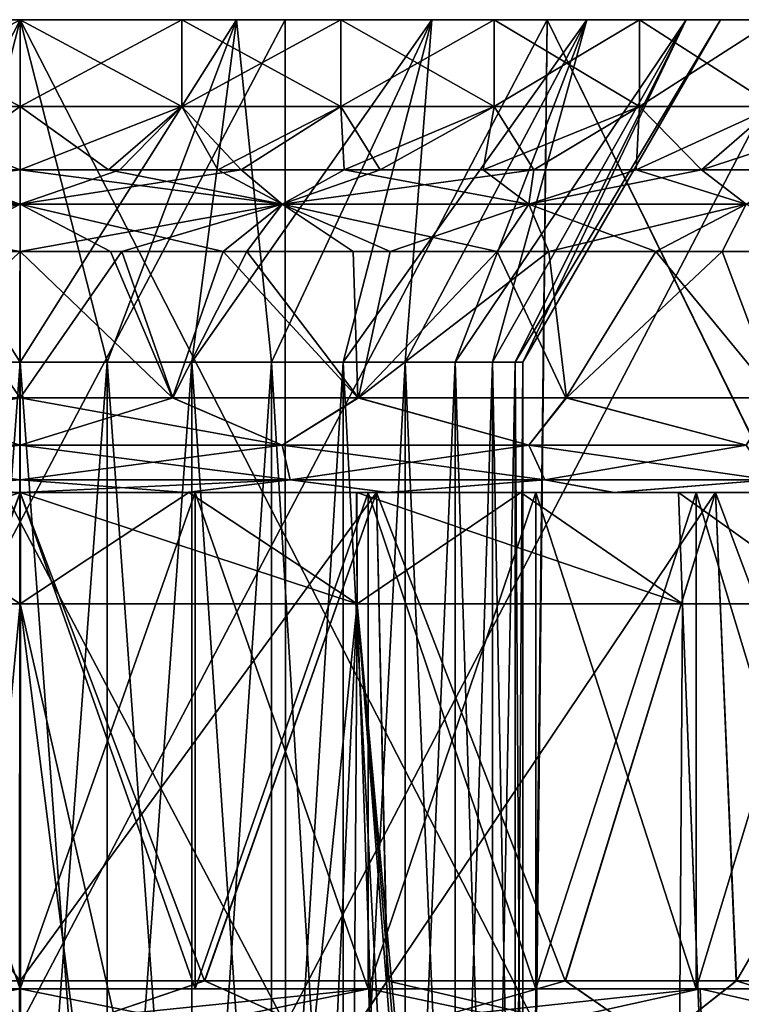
# Model space of a CAD drawing. Header units: metres. Extents: x -90 to 90, y -173 to 74.
# Tile 555 of 564: x 60 to 66.1, y 66.17 to 74.5. Entities that reach past the tile are written whole.
import ezdxf

# ---------------------------------------------------------------- set-up
doc = ezdxf.new("R2010")
doc.units = ezdxf.units.M
doc.layers.add('solid_509418_01', color=7, linetype='CONTINUOUS')

msp = doc.modelspace()

# ---------------------------------------------------------------- linework, layer by layer
at = {"layer": 'solid_509418_01'}
for points in [[(66.675484, 74.5, -29.24782), (53.324516, 74.5, -29.24782), (49.039921, 74.5, -27.92627)], [(60, 74.5, -28.499945), (66.675484, 74.5, -29.24782), (49.039921, 74.5, -27.92627)], [(55.541981, 74.5, -28.14916), (60, 74.5, -28.499945), (49.039921, 74.5, -27.92627)], [(53.324516, 74.5, 29.24782), (60, 74.5, 28.499945), (55.541981, 74.5, 28.14916)], [(53.324516, 74.5, 29.24782), (70.960083, 74.5, 27.92627), (60, 74.5, 28.499945)], [(62.242275, 74.5, -29.916067), (57.757725, 74.5, -29.916067), (53.324516, 74.5, -29.24782)], [(66.675484, 74.5, -29.24782), (62.242275, 74.5, -29.916067), (53.324516, 74.5, -29.24782)], [(53.324516, 74.5, 29.24782), (66.675484, 74.5, 29.24782), (70.960083, 74.5, 27.92627)], [(53.324516, 74.5, 29.24782), (57.757725, 74.5, 29.916067), (66.675484, 74.5, 29.24782)], [(55.541981, 74.5, 28.14916), (60, 74.5, 28.499945), (55.640667, 66, 28.164627)], [(59.995918, 66, -28.5), (60, 74.5, -28.499945), (55.541981, 74.5, -28.14916)], [(60, 74.5, 28.499945), (60.004082, 66, 28.5), (55.640667, 66, 28.164627)], [(57.753944, 66, 29.915802), (62.24514, 66, 29.915871), (57.757725, 74.5, 29.916067)], [(57.75486, 66, -29.915871), (57.757725, 74.5, -29.916067), (62.242275, 74.5, -29.916067)], [(62.246056, 66, -29.915802), (57.75486, 66, -29.915871), (62.242275, 74.5, -29.916067)], [(57.757725, 74.5, 29.916067), (62.242275, 74.5, 29.916067), (66.675484, 74.5, 29.24782)], [(62.24514, 66, 29.915871), (62.242275, 74.5, 29.916067), (57.757725, 74.5, 29.916067)], [(58.169338, 74.5, 5.632504), (60, 74.5, 5.92265), (59.261993, 71.602882, 4.185433)], [(58.169338, 74.5, -5.632504), (59.261993, 71.602882, -4.185433), (60, 71.602882, -4.25)], [(60, 74.5, -5.92265), (58.169338, 74.5, -5.632504), (60, 71.602882, -4.25)], [(60, 74.5, 10.4775), (60, 74.5, 5.92265), (58.169338, 74.5, 5.632504)], [(58.630859, 74.5, 10.387618), (60, 74.5, 10.4775), (58.169338, 74.5, 5.632504)], [(58.630859, 74.5, -10.387618), (58.169338, 74.5, -5.632504), (60, 74.5, -5.92265)], [(58.630859, 74.5, -10.387618), (60, 74.5, -5.92265), (60, 74.5, -10.4775)], [(58.630859, 74.5, -10.387618), (60, 74.5, -10.4775), (58.632412, 73.766434, -10.387863)], [(58.630859, 74.5, 10.387618), (58.632412, 73.766434, 10.387863), (60, 73.766434, 10.4775)], [(58.630859, 74.5, 10.387618), (60, 73.766434, 10.4775), (60, 74.5, 10.4775)], [(60, 74.5, -10.4775), (60, 73.766434, -10.4775), (58.632412, 73.766434, -10.387863)], [(60, 74.5, 5.92265), (60, 71.602882, 4.25), (59.261993, 71.602882, 4.185433)], [(59.995918, 66, -28.5), (64.359329, 66, -28.164627), (60, 74.5, -28.499945)], [(61.830662, 74.5, 5.632504), (60.738007, 71.602882, 4.185433), (60, 71.602882, 4.25)], [(61.830662, 74.5, 5.632504), (60, 71.602882, 4.25), (60, 74.5, 5.92265)], [(60, 74.5, -5.92265), (60, 71.602882, -4.25), (60.738007, 71.602882, -4.185433)], [(61.830662, 74.5, -5.632504), (60, 74.5, -5.92265), (60.738007, 71.602882, -4.185433)], [(61.369141, 74.5, 10.387618), (60, 74.5, 5.92265), (60, 74.5, 10.4775)], [(61.369141, 74.5, 10.387618), (61.830662, 74.5, 5.632504), (60, 74.5, 5.92265)], [(61.830662, 74.5, -5.632504), (60, 74.5, -10.4775), (60, 74.5, -5.92265)], [(61.369141, 74.5, -10.387618), (60, 73.766434, -10.4775), (60, 74.5, -10.4775)], [(61.369141, 74.5, -10.387618), (61.367588, 73.766434, -10.387863), (60, 73.766434, -10.4775)], [(61.367588, 73.766434, 10.387863), (60, 74.5, 10.4775), (60, 73.766434, 10.4775)], [(61.369141, 74.5, 10.387618), (60, 74.5, 10.4775), (61.367588, 73.766434, 10.387863)], [(61.369141, 74.5, -10.387618), (60, 74.5, -10.4775), (61.830662, 74.5, -5.632504)], [(60, 74.5, 28.499945), (64.458015, 74.5, 28.14916), (60.004082, 66, 28.5)], [(70.960083, 74.5, 27.92627), (64.458015, 74.5, 28.14916), (60, 74.5, 28.499945)], [(60, 74.5, -28.499945), (64.458015, 74.5, -28.14916), (66.675484, 74.5, -29.24782)], [(64.359329, 66, -28.164627), (64.458015, 74.5, -28.14916), (60, 74.5, -28.499945)], [(64.458015, 74.5, 28.14916), (64.367401, 66, 28.163378), (60.004082, 66, 28.5)], [(61.830662, 74.5, -5.632504), (60.738007, 71.602882, -4.185433), (61.453587, 71.602882, -3.993694)], [(61.830662, 74.5, 5.632504), (61.453587, 71.602882, 3.993694), (60.738007, 71.602882, 4.185433)], [(61.369141, 74.5, 10.387618), (61.367588, 73.766434, 10.387863), (62.711777, 73.766434, 10.120488)], [(62.71204, 74.5, -10.120237), (62.711777, 73.766434, -10.120488), (61.367588, 73.766434, -10.387863)], [(61.369141, 74.5, -10.387618), (62.71204, 74.5, -10.120237), (61.367588, 73.766434, -10.387863)], [(61.369141, 74.5, -10.387618), (61.830662, 74.5, -5.632504), (62.71204, 74.5, -10.120237)], [(62.71204, 74.5, 10.120237), (61.830662, 74.5, 5.632504), (61.369141, 74.5, 10.387618)], [(62.71204, 74.5, 10.120237), (61.369141, 74.5, 10.387618), (62.711777, 73.766434, 10.120488)], [(61.830662, 74.5, -5.632504), (61.453587, 71.602882, -3.993694), (62.125, 71.602882, -3.680608)], [(63.480915, 74.5, 4.79158), (62.125, 71.602882, 3.680608), (61.453587, 71.602882, 3.993694)], [(61.830662, 74.5, 5.632504), (63.480915, 74.5, 4.79158), (61.453587, 71.602882, 3.993694)], [(63.480915, 74.5, -4.79158), (61.830662, 74.5, -5.632504), (62.125, 71.602882, -3.680608)], [(62.71204, 74.5, -10.120237), (61.830662, 74.5, -5.632504), (63.480915, 74.5, -4.79158)], [(62.71204, 74.5, 10.120237), (63.480915, 74.5, 4.79158), (61.830662, 74.5, 5.632504)], [(63.480915, 74.5, -4.79158), (62.125, 71.602882, -3.680608), (62.731846, 71.602882, -3.255689)], [(63.480915, 74.5, 4.79158), (62.731846, 71.602882, 3.255689), (62.125, 71.602882, 3.680608)], [(62.246056, 66, -29.915802), (62.242275, 74.5, -29.916067), (66.675484, 74.5, -29.24782)], [(62.24514, 66, 29.915871), (66.675484, 74.5, 29.24782), (62.242275, 74.5, 29.916067)], [(62.24514, 66, 29.915871), (66.685867, 66, 29.245499), (66.675484, 74.5, 29.24782)], [(66.68676, 66, -29.245295), (62.246056, 66, -29.915802), (66.675484, 74.5, -29.24782)], [(62.71204, 74.5, 10.120237), (62.711777, 73.766434, 10.120488), (64.009567, 73.766434, 9.679948)], [(64.009079, 74.5, -9.679976), (64.009567, 73.766434, -9.679948), (62.711777, 73.766434, -10.120488)], [(62.71204, 74.5, -10.120237), (64.009079, 74.5, -9.679976), (62.711777, 73.766434, -10.120488)], [(62.71204, 74.5, -10.120237), (63.480915, 74.5, -4.79158), (64.009079, 74.5, -9.679976)], [(64.009079, 74.5, 9.679976), (63.480915, 74.5, 4.79158), (62.71204, 74.5, 10.120237)], [(64.009079, 74.5, 9.679976), (62.71204, 74.5, 10.120237), (64.009567, 73.766434, 9.679948)], [(63.480915, 74.5, -4.79158), (62.731846, 71.602882, -3.255689), (63.255688, 71.602882, -2.731847)], [(64.791245, 74.5, 3.481597), (63.255688, 71.602882, 2.731847), (62.731846, 71.602882, 3.255689)], [(63.480915, 74.5, 4.79158), (64.791245, 74.5, 3.481597), (62.731846, 71.602882, 3.255689)], [(64.791245, 74.5, -3.481597), (63.255688, 71.602882, -2.731847), (63.680607, 71.602882, -2.125)], [(64.791245, 74.5, -3.481597), (63.480915, 74.5, -4.79158), (63.255688, 71.602882, -2.731847)], [(64.791245, 74.5, 3.481597), (63.680607, 71.602882, 2.125), (63.255688, 71.602882, 2.731847)], [(64.009079, 74.5, -9.679976), (63.480915, 74.5, -4.79158), (64.791245, 74.5, -3.481597)], [(64.009079, 74.5, 9.679976), (64.791245, 74.5, 3.481597), (63.480915, 74.5, 4.79158)], [(64.791245, 74.5, -3.481597), (63.680607, 71.602882, -2.125), (63.993694, 71.602882, -1.453586)], [(65.632896, 74.5, 1.829609), (63.993694, 71.602882, 1.453586), (63.680607, 71.602882, 2.125)], [(64.791245, 74.5, 3.481597), (65.632896, 74.5, 1.829609), (63.680607, 71.602882, 2.125)], [(65.632896, 74.5, -1.829609), (63.993694, 71.602882, -1.453586), (64.185432, 71.602882, -0.738005)], [(65.632896, 74.5, -1.829609), (64.791245, 74.5, -3.481597), (63.993694, 71.602882, -1.453586)], [(65.632896, 74.5, 1.829609), (64.185432, 71.602882, 0.738005), (63.993694, 71.602882, 1.453586)], [(64.009079, 74.5, -9.679976), (64.791245, 74.5, -3.481597), (65.238091, 74.5, -9.074098)], [(65.238091, 74.5, 9.074098), (64.791245, 74.5, 3.481597), (64.009079, 74.5, 9.679976)], [(64.009079, 74.5, 9.679976), (64.009567, 73.766434, 9.679948), (65.238747, 73.766434, 9.073781)], [(65.238091, 74.5, 9.074098), (64.009079, 74.5, 9.679976), (65.238747, 73.766434, 9.073781)], [(64.009079, 74.5, -9.679976), (65.238091, 74.5, -9.074098), (64.009567, 73.766434, -9.679948)], [(65.238091, 74.5, -9.074098), (65.238747, 73.766434, -9.073781), (64.009567, 73.766434, -9.679948)], [(65.632896, 74.5, -1.829609), (64.185432, 71.602882, -0.738005), (64.25, 71.602882)], [(65.922485, 74.5), (64.25, 71.602882), (64.185432, 71.602882, 0.738005)], [(65.632896, 74.5, 1.829609), (65.922485, 74.5), (64.185432, 71.602882, 0.738005)], [(65.922485, 74.5), (65.632896, 74.5, -1.829609), (64.25, 71.602882)], [(64.359329, 66, -28.164627), (68.621056, 66, -27.164818), (64.458015, 74.5, -28.14916)], [(64.458015, 74.5, 28.14916), (68.628838, 66, 27.16235), (64.367401, 66, 28.163378)], [(64.458015, 74.5, 28.14916), (68.80735, 74.5, 27.104967), (68.628838, 66, 27.16235)], [(70.960083, 74.5, 27.92627), (68.80735, 74.5, 27.104967), (64.458015, 74.5, 28.14916)], [(64.458015, 74.5, -28.14916), (70.960083, 74.5, -27.92627), (66.675484, 74.5, -29.24782)], [(64.458015, 74.5, -28.14916), (68.80735, 74.5, -27.104967), (70.960083, 74.5, -27.92627)], [(68.621056, 66, -27.164818), (68.80735, 74.5, -27.104967), (64.458015, 74.5, -28.14916)], [(65.238091, 74.5, -9.074098), (64.791245, 74.5, -3.481597), (65.632896, 74.5, -1.829609)], [(65.238091, 74.5, 9.074098), (65.632896, 74.5, 1.829609), (64.791245, 74.5, 3.481597)], [(65.238091, 74.5, -9.074098), (65.632896, 74.5, -1.829609), (65.922485, 74.5)], [(65.238091, 74.5, -9.074098), (65.922485, 74.5), (66.378525, 74.5, -8.312181)], [(66.378525, 74.5, 8.312181), (65.632896, 74.5, 1.829609), (65.238091, 74.5, 9.074098)], [(65.238091, 74.5, 9.074098), (65.238747, 73.766434, 9.073781), (66.378296, 73.766434, 8.31236)], [(66.378525, 74.5, 8.312181), (65.238091, 74.5, 9.074098), (66.378296, 73.766434, 8.31236)], [(65.238091, 74.5, -9.074098), (66.378525, 74.5, -8.312181), (65.238747, 73.766434, -9.073781)], [(66.378525, 74.5, -8.312181), (66.378296, 73.766434, -8.31236), (65.238747, 73.766434, -9.073781)], [(66.378525, 74.5, 8.312181), (65.922485, 74.5), (65.632896, 74.5, 1.829609)], [(66.378525, 74.5, -8.312181), (65.922485, 74.5), (66.378525, 74.5, 8.312181)], [(58.632412, 73.766434, 10.387863), (59.156483, 73.230942, 9.512674), (60, 73.230942, 9.55)], [(60, 73.766434, 10.4775), (58.632412, 73.766434, 10.387863), (60, 73.230942, 9.55)], [(58.632412, 73.766434, -10.387863), (60, 73.766434, -10.4775), (59.251808, 73.230942, -9.520646)], [(60, 73.766434, -10.4775), (60, 73.230942, -9.55), (59.251808, 73.230942, -9.520646)], [(60.748192, 73.230942, 9.520646), (60, 73.766434, 10.4775), (60, 73.230942, 9.55)], [(61.367588, 73.766434, -10.387863), (60, 73.230942, -9.55), (60, 73.766434, -10.4775)], [(61.367588, 73.766434, -10.387863), (60.843517, 73.230942, -9.512674), (60, 73.230942, -9.55)], [(61.367588, 73.766434, 10.387863), (60, 73.766434, 10.4775), (60.748192, 73.230942, 9.520646)], [(61.367588, 73.766434, 10.387863), (60.748192, 73.230942, 9.520646), (61.672771, 73.230942, 9.402358)], [(61.367588, 73.766434, -10.387863), (61.870056, 73.230942, -9.365115), (60.843517, 73.230942, -9.512674)], [(61.367588, 73.766434, -10.387863), (62.711777, 73.766434, -10.120488), (61.870056, 73.230942, -9.365115)], [(62.711777, 73.766434, 10.120488), (61.367588, 73.766434, 10.387863), (61.672771, 73.230942, 9.402358)], [(62.711777, 73.766434, 10.120488), (61.672771, 73.230942, 9.402358), (62.739758, 73.230942, 9.148564)], [(62.711777, 73.766434, -10.120488), (63.045925, 73.230942, -9.051233), (61.870056, 73.230942, -9.365115)], [(62.711777, 73.766434, -10.120488), (64.009567, 73.766434, -9.679948), (63.045925, 73.230942, -9.051233)], [(64.009567, 73.766434, 9.679948), (62.711777, 73.766434, 10.120488), (62.739758, 73.230942, 9.148564)], [(64.009567, 73.766434, 9.679948), (62.739758, 73.230942, 9.148564), (63.917171, 73.230942, 8.709664)], [(64.009567, 73.766434, -9.679948), (64.34343, 73.230942, -8.505124), (63.045925, 73.230942, -9.051233)], [(65.238747, 73.766434, 9.073781), (63.917171, 73.230942, 8.709664), (65.208305, 73.230942, 8.004751)], [(65.238747, 73.766434, 9.073781), (64.009567, 73.766434, 9.679948), (63.917171, 73.230942, 8.709664)], [(64.009567, 73.766434, -9.679948), (65.238747, 73.766434, -9.073781), (64.34343, 73.230942, -8.505124)], [(65.238747, 73.766434, -9.073781), (65.762253, 73.230942, -7.6157), (64.34343, 73.230942, -8.505124)], [(66.378296, 73.766434, 8.31236), (65.208305, 73.230942, 8.004751), (66.595123, 73.230942, 6.90701)], [(66.378296, 73.766434, 8.31236), (65.238747, 73.766434, 9.073781), (65.208305, 73.230942, 8.004751)], [(65.238747, 73.766434, -9.073781), (66.378296, 73.766434, -8.31236), (65.762253, 73.230942, -7.6157)], [(67.408714, 73.766434, -7.408711), (67.241638, 73.230942, -6.225844), (65.762253, 73.230942, -7.6157)], [(66.378296, 73.766434, -8.31236), (67.408714, 73.766434, -7.408711), (65.762253, 73.230942, -7.6157)], [(57.784611, 72.938118, 8.988183), (60, 72.938118, 9.257179), (58.129944, 73.230942, 9.365115)], [(57.784611, 72.938118, -8.988183), (59.251808, 73.230942, -9.520646), (60, 73.230942, -9.55)], [(60, 72.938118, -9.257179), (57.784611, 72.938118, -8.988183), (60, 73.230942, -9.55)], [(60, 72.938118, 9.257179), (59.156483, 73.230942, 9.512674), (58.129944, 73.230942, 9.365115)], [(60, 72.938118, 9.257179), (60, 73.230942, 9.55), (59.156483, 73.230942, 9.512674)], [(62.215389, 72.938118, 8.988183), (60.748192, 73.230942, 9.520646), (60, 73.230942, 9.55)], [(62.215389, 72.938118, 8.988183), (60, 73.230942, 9.55), (60, 72.938118, 9.257179)], [(60, 72.938118, -9.257179), (60, 73.230942, -9.55), (60.843517, 73.230942, -9.512674)], [(60, 72.938118, -9.257179), (60.843517, 73.230942, -9.512674), (61.870056, 73.230942, -9.365115)], [(62.215389, 72.938118, -8.988183), (60, 72.938118, -9.257179), (61.870056, 73.230942, -9.365115)], [(62.215389, 72.938118, 8.988183), (61.672771, 73.230942, 9.402358), (60.748192, 73.230942, 9.520646)], [(62.215389, 72.938118, 8.988183), (62.739758, 73.230942, 9.148564), (61.672771, 73.230942, 9.402358)], [(62.215389, 72.938118, -8.988183), (61.870056, 73.230942, -9.365115), (63.045925, 73.230942, -9.051233)], [(62.215389, 72.938118, -8.988183), (63.045925, 73.230942, -9.051233), (64.34343, 73.230942, -8.505124)], [(64.302025, 72.938118, -8.196826), (62.215389, 72.938118, -8.988183), (64.34343, 73.230942, -8.505124)], [(62.215389, 72.938118, 8.988183), (64.302025, 72.938118, 8.196826), (62.739758, 73.230942, 9.148564)], [(64.302025, 72.938118, 8.196826), (63.917171, 73.230942, 8.709664), (62.739758, 73.230942, 9.148564)], [(64.302025, 72.938118, 8.196826), (65.208305, 73.230942, 8.004751), (63.917171, 73.230942, 8.709664)], [(64.302025, 72.938118, -8.196826), (64.34343, 73.230942, -8.505124), (65.762253, 73.230942, -7.6157)], [(66.138649, 72.938118, -6.929099), (64.302025, 72.938118, -8.196826), (65.762253, 73.230942, -7.6157)], [(64.302025, 72.938118, 8.196826), (66.138649, 72.938118, 6.929099), (65.208305, 73.230942, 8.004751)], [(66.138649, 72.938118, 6.929099), (66.595123, 73.230942, 6.90701), (65.208305, 73.230942, 8.004751)], [(66.138649, 72.938118, -6.929099), (65.762253, 73.230942, -7.6157), (67.241638, 73.230942, -6.225844)], [(60, 72.938118, -9.257179), (58.283455, 72.538116, -8.987545), (57.784611, 72.938118, -8.988183)], [(57.784611, 72.938118, 8.988183), (59.138489, 72.538116, 9.109352), (60, 72.538116, 9.15)], [(57.784611, 72.938118, 8.988183), (60, 72.538116, 9.15), (60, 72.938118, 9.257179)], [(60, 72.938118, -9.257179), (59.235363, 72.538116, -9.117995), (58.283455, 72.538116, -8.987545)], [(60, 72.938118, -9.257179), (60, 72.538116, -9.15), (59.235363, 72.538116, -9.117995)], [(62.215389, 72.938118, -8.988183), (60.861511, 72.538116, -9.109352), (60, 72.538116, -9.15)], [(62.215389, 72.938118, -8.988183), (60, 72.538116, -9.15), (60, 72.938118, -9.257179)], [(60, 72.938118, 9.257179), (60, 72.538116, 9.15), (60.764637, 72.538116, 9.117995)], [(60, 72.938118, 9.257179), (60.764637, 72.538116, 9.117995), (61.716545, 72.538116, 8.987545)], [(62.215389, 72.938118, 8.988183), (60, 72.938118, 9.257179), (61.716545, 72.538116, 8.987545)], [(62.215389, 72.938118, -8.988183), (61.917511, 72.538116, -8.946824), (60.861511, 72.538116, -9.109352)], [(62.215389, 72.938118, 8.988183), (61.716545, 72.538116, 8.987545), (62.817101, 72.538116, 8.705542)], [(62.215389, 72.938118, -8.988183), (63.129761, 72.538116, -8.598087), (61.917511, 72.538116, -8.946824)], [(62.215389, 72.938118, 8.988183), (62.817101, 72.538116, 8.705542), (64.033119, 72.538116, 8.213186)], [(62.215389, 72.938118, 8.988183), (64.033119, 72.538116, 8.213186), (64.302025, 72.938118, 8.196826)], [(64.302025, 72.938118, -8.196826), (63.129761, 72.538116, -8.598087), (62.215389, 72.938118, -8.988183)], [(64.302025, 72.938118, -8.196826), (64.470818, 72.538116, -7.983377), (63.129761, 72.538116, -8.598087)], [(64.302025, 72.938118, 8.196826), (64.033119, 72.538116, 8.213186), (65.37542, 72.538116, 7.404552)], [(64.302025, 72.938118, 8.196826), (65.37542, 72.538116, 7.404552), (66.138649, 72.938118, 6.929099)], [(66.138649, 72.938118, -6.929099), (64.470818, 72.538116, -7.983377), (64.302025, 72.938118, -8.196826)], [(66.138649, 72.938118, -6.929099), (65.937691, 72.538116, -6.961778), (64.470818, 72.538116, -7.983377)], [(66.138649, 72.938118, 6.929099), (65.37542, 72.538116, 7.404552), (66.789932, 72.538116, 6.133461)], [(66.138649, 72.938118, -6.929099), (67.421021, 72.538116, -5.352654), (65.937691, 72.538116, -6.961778)], [(59.138489, 72.538116, 9.109352), (58.708851, 71.300003, 9.058445), (60, 71.300003, 9.15)], [(60, 72.538116, -9.15), (60, 71.300003, -9.15), (58.711388, 71.300003, -9.058806)], [(59.235363, 72.538116, -9.117995), (60, 72.538116, -9.15), (58.711388, 71.300003, -9.058806)], [(60, 72.538116, 9.15), (59.138489, 72.538116, 9.109352), (60, 71.300003, 9.15)], [(61.288612, 71.300003, 9.058806), (60, 72.538116, 9.15), (60, 71.300003, 9.15)], [(60.861511, 72.538116, -9.109352), (60, 71.300003, -9.15), (60, 72.538116, -9.15)], [(60.861511, 72.538116, -9.109352), (61.291149, 71.300003, -9.058445), (60, 71.300003, -9.15)], [(60.764637, 72.538116, 9.117995), (60, 72.538116, 9.15), (61.288612, 71.300003, 9.058806)], [(61.716545, 72.538116, 8.987545), (60.764637, 72.538116, 9.117995), (61.288612, 71.300003, 9.058806)], [(60.861511, 72.538116, -9.109352), (61.917511, 72.538116, -8.946824), (61.291149, 71.300003, -9.058445)], [(61.716545, 72.538116, 8.987545), (61.288612, 71.300003, 9.058806), (62.857697, 71.300003, 8.6923)], [(61.917511, 72.538116, -8.946824), (62.862553, 71.300003, -8.690701), (61.291149, 71.300003, -9.058445)], [(62.817101, 72.538116, 8.705542), (61.716545, 72.538116, 8.987545), (62.857697, 71.300003, 8.6923)], [(61.917511, 72.538116, -8.946824), (63.129761, 72.538116, -8.598087), (62.862553, 71.300003, -8.690701)], [(64.033119, 72.538116, 8.213186), (62.817101, 72.538116, 8.705542), (62.857697, 71.300003, 8.6923)], [(64.033119, 72.538116, 8.213186), (62.857697, 71.300003, 8.6923), (64.615021, 71.300003, 7.900891)], [(64.470818, 72.538116, -7.983377), (64.621605, 71.300003, -7.89704), (62.862553, 71.300003, -8.690701)], [(63.129761, 72.538116, -8.598087), (64.470818, 72.538116, -7.983377), (62.862553, 71.300003, -8.690701)], [(65.37542, 72.538116, 7.404552), (64.033119, 72.538116, 8.213186), (64.615021, 71.300003, 7.900891)], [(64.470818, 72.538116, -7.983377), (65.937691, 72.538116, -6.961778), (64.621605, 71.300003, -7.89704)], [(65.37542, 72.538116, 7.404552), (64.615021, 71.300003, 7.900891), (66.393547, 71.300003, 6.545612)], [(65.937691, 72.538116, -6.961778), (66.400612, 71.300003, -6.538702), (64.621605, 71.300003, -7.89704)], [(66.789932, 72.538116, 6.133461), (65.37542, 72.538116, 7.404552), (66.393547, 71.300003, 6.545612)], [(65.937691, 72.538116, -6.961778), (67.421021, 72.538116, -5.352654), (66.400612, 71.300003, -6.538702)], [(59.261993, 61.650002, 4.185433), (59.261993, 71.602882, 4.185433), (60, 71.602882, 4.25)], [(60, 61.650002, 4.25), (59.261993, 61.650002, 4.185433), (60, 71.602882, 4.25)], [(60, 61.650002, -4.25), (60, 71.602882, -4.25), (59.261993, 71.602882, -4.185433)], [(59.261993, 61.650002, -4.185433), (60, 61.650002, -4.25), (59.261993, 71.602882, -4.185433)], [(60.738007, 71.602882, 4.185433), (60, 61.650002, 4.25), (60, 71.602882, 4.25)], [(60.738007, 61.650002, -4.185433), (60, 71.602882, -4.25), (60, 61.650002, -4.25)], [(60.738007, 71.602882, -4.185433), (60, 71.602882, -4.25), (60.738007, 61.650002, -4.185433)], [(60.738007, 71.602882, 4.185433), (60.738007, 61.650002, 4.185433), (60, 61.650002, 4.25)], [(61.453587, 71.602882, 3.993694), (61.453587, 61.650002, 3.993694), (60.738007, 61.650002, 4.185433)], [(60.738007, 71.602882, 4.185433), (61.453587, 71.602882, 3.993694), (60.738007, 61.650002, 4.185433)], [(60.738007, 71.602882, -4.185433), (60.738007, 61.650002, -4.185433), (61.453587, 61.650002, -3.993694)], [(61.453587, 71.602882, -3.993694), (60.738007, 71.602882, -4.185433), (61.453587, 61.650002, -3.993694)], [(62.125, 71.602882, 3.680608), (62.125, 61.650002, 3.680608), (61.453587, 61.650002, 3.993694)], [(61.453587, 71.602882, 3.993694), (62.125, 71.602882, 3.680608), (61.453587, 61.650002, 3.993694)], [(61.453587, 71.602882, -3.993694), (61.453587, 61.650002, -3.993694), (62.125, 61.650002, -3.680608)], [(62.125, 71.602882, -3.680608), (61.453587, 71.602882, -3.993694), (62.125, 61.650002, -3.680608)], [(62.731846, 71.602882, 3.255689), (62.731846, 61.650002, 3.255689), (62.125, 61.650002, 3.680608)], [(62.125, 71.602882, 3.680608), (62.731846, 71.602882, 3.255689), (62.125, 61.650002, 3.680608)], [(62.125, 71.602882, -3.680608), (62.125, 61.650002, -3.680608), (62.731846, 61.650002, -3.255689)], [(62.731846, 71.602882, -3.255689), (62.125, 71.602882, -3.680608), (62.731846, 61.650002, -3.255689)], [(63.255688, 71.602882, 2.731847), (63.255688, 61.650002, 2.731847), (62.731846, 61.650002, 3.255689)], [(62.731846, 71.602882, 3.255689), (63.255688, 71.602882, 2.731847), (62.731846, 61.650002, 3.255689)], [(62.731846, 71.602882, -3.255689), (62.731846, 61.650002, -3.255689), (63.255688, 61.650002, -2.731847)], [(63.255688, 71.602882, -2.731847), (62.731846, 71.602882, -3.255689), (63.255688, 61.650002, -2.731847)], [(63.680607, 71.602882, 2.125), (63.680607, 61.650002, 2.125), (63.255688, 61.650002, 2.731847)], [(63.255688, 71.602882, 2.731847), (63.680607, 71.602882, 2.125), (63.255688, 61.650002, 2.731847)], [(63.255688, 71.602882, -2.731847), (63.255688, 61.650002, -2.731847), (63.680607, 61.650002, -2.125)], [(63.680607, 71.602882, -2.125), (63.255688, 71.602882, -2.731847), (63.680607, 61.650002, -2.125)], [(63.993694, 71.602882, 1.453586), (63.993694, 61.650002, 1.453586), (63.680607, 61.650002, 2.125)], [(63.680607, 71.602882, 2.125), (63.993694, 71.602882, 1.453586), (63.680607, 61.650002, 2.125)], [(63.680607, 71.602882, -2.125), (63.680607, 61.650002, -2.125), (63.993694, 61.650002, -1.453586)], [(63.993694, 71.602882, -1.453586), (63.680607, 71.602882, -2.125), (63.993694, 61.650002, -1.453586)], [(64.185432, 71.602882, 0.738005), (64.185432, 61.650002, 0.738005), (63.993694, 61.650002, 1.453586)], [(63.993694, 71.602882, 1.453586), (64.185432, 71.602882, 0.738005), (63.993694, 61.650002, 1.453586)], [(63.993694, 71.602882, -1.453586), (63.993694, 61.650002, -1.453586), (64.185432, 61.650002, -0.738005)], [(64.185432, 71.602882, -0.738005), (63.993694, 71.602882, -1.453586), (64.185432, 61.650002, -0.738005)], [(64.25, 71.602882), (64.25, 61.650002), (64.185432, 61.650002, 0.738005)], [(64.185432, 71.602882, 0.738005), (64.25, 71.602882), (64.185432, 61.650002, 0.738005)], [(64.185432, 71.602882, -0.738005), (64.185432, 61.650002, -0.738005), (64.25, 61.650002)], [(64.25, 71.602882), (64.185432, 71.602882, -0.738005), (64.25, 61.650002)], [(57.78466, 70.90036, 8.98798), (60, 70.90036, 9.25697), (58.708851, 71.300003, 9.058445)], [(57.78466, 70.90036, -8.98798), (58.711388, 71.300003, -9.058806), (60, 71.300003, -9.15)], [(60, 70.90036, -9.25697), (57.78466, 70.90036, -8.98798), (60, 71.300003, -9.15)], [(60, 70.90036, 9.25697), (60, 71.300003, 9.15), (58.708851, 71.300003, 9.058445)], [(62.21534, 70.90036, 8.98798), (61.288612, 71.300003, 9.058806), (60, 71.300003, 9.15)], [(62.21534, 70.90036, 8.98798), (60, 71.300003, 9.15), (60, 70.90036, 9.25697)], [(60, 70.90036, -9.25697), (60, 71.300003, -9.15), (61.291149, 71.300003, -9.058445)], [(62.21534, 70.90036, -8.98798), (60, 70.90036, -9.25697), (61.291149, 71.300003, -9.058445)], [(62.21534, 70.90036, 8.98798), (62.857697, 71.300003, 8.6923), (61.288612, 71.300003, 9.058806)], [(62.21534, 70.90036, -8.98798), (61.291149, 71.300003, -9.058445), (62.862553, 71.300003, -8.690701)], [(64.301926, 70.90036, -8.19664), (62.21534, 70.90036, -8.98798), (62.862553, 71.300003, -8.690701)], [(62.21534, 70.90036, 8.98798), (64.301926, 70.90036, 8.19664), (62.857697, 71.300003, 8.6923)], [(64.301926, 70.90036, 8.19664), (64.615021, 71.300003, 7.900891), (62.857697, 71.300003, 8.6923)], [(64.301926, 70.90036, -8.19664), (62.862553, 71.300003, -8.690701), (64.621605, 71.300003, -7.89704)], [(66.138504, 70.90036, -6.928942), (64.301926, 70.90036, -8.19664), (64.621605, 71.300003, -7.89704)], [(64.301926, 70.90036, 8.19664), (66.138504, 70.90036, 6.928942), (64.615021, 71.300003, 7.900891)], [(66.138504, 70.90036, 6.928942), (66.393547, 71.300003, 6.545612), (64.615021, 71.300003, 7.900891)], [(66.138504, 70.90036, -6.928942), (64.621605, 71.300003, -7.89704), (66.400612, 71.300003, -6.538702)], [(57.714535, 70.607178, 9.272494), (60, 70.607178, 9.55), (57.78466, 70.90036, 8.98798)], [(57.714535, 70.607178, -9.272494), (57.78466, 70.90036, -8.98798), (60, 70.90036, -9.25697)], [(60, 70.607178, -9.55), (57.714535, 70.607178, -9.272494), (60, 70.90036, -9.25697)], [(60, 70.607178, 9.55), (60, 70.90036, 9.25697), (57.78466, 70.90036, 8.98798)], [(62.285465, 70.607178, 9.272494), (60, 70.90036, 9.25697), (60, 70.607178, 9.55)], [(62.285465, 70.607178, 9.272494), (62.21534, 70.90036, 8.98798), (60, 70.90036, 9.25697)], [(62.21534, 70.90036, -8.98798), (60, 70.607178, -9.55), (60, 70.90036, -9.25697)], [(62.285465, 70.607178, -9.272494), (60, 70.607178, -9.55), (62.21534, 70.90036, -8.98798)], [(62.285465, 70.607178, -9.272494), (62.21534, 70.90036, -8.98798), (64.301926, 70.90036, -8.19664)], [(64.438103, 70.607178, 8.456105), (64.301926, 70.90036, 8.19664), (62.21534, 70.90036, 8.98798)], [(62.285465, 70.607178, 9.272494), (64.438103, 70.607178, 8.456105), (62.21534, 70.90036, 8.98798)], [(64.438103, 70.607178, -8.456105), (62.285465, 70.607178, -9.272494), (64.301926, 70.90036, -8.19664)], [(64.438103, 70.607178, -8.456105), (64.301926, 70.90036, -8.19664), (66.138504, 70.90036, -6.928942)], [(66.332825, 70.607178, 7.148278), (66.138504, 70.90036, 6.928942), (64.301926, 70.90036, 8.19664)], [(64.438103, 70.607178, 8.456105), (66.332825, 70.607178, 7.148278), (64.301926, 70.90036, 8.19664)], [(66.332825, 70.607178, -7.148278), (64.438103, 70.607178, -8.456105), (66.138504, 70.90036, -6.928942)], [(60, 70.607178, -9.55), (58.598511, 70.5, -9.851295), (57.714535, 70.607178, -9.272494)], [(57.714535, 70.607178, 9.272494), (58.595749, 70.5, 9.850903), (60, 70.5, 9.95)], [(57.714535, 70.607178, 9.272494), (60, 70.5, 9.95), (60, 70.607178, 9.55)], [(60, 70.607178, -9.55), (60, 70.5, -9.95), (58.598511, 70.5, -9.851295)], [(62.285465, 70.607178, -9.272494), (61.404251, 70.5, -9.850903), (60, 70.5, -9.95)], [(62.285465, 70.607178, -9.272494), (60, 70.5, -9.95), (60, 70.607178, -9.55)], [(60, 70.607178, 9.55), (60, 70.5, 9.95), (61.401489, 70.5, 9.851295)], [(62.285465, 70.607178, 9.272494), (60, 70.607178, 9.55), (61.401489, 70.5, 9.851295)], [(62.285465, 70.607178, 9.272494), (61.401489, 70.5, 9.851295), (63.107128, 70.5, 9.451761)], [(62.285465, 70.607178, -9.272494), (63.112396, 70.5, -9.450026), (61.404251, 70.5, -9.850903)], [(62.285465, 70.607178, 9.272494), (63.107128, 70.5, 9.451761), (64.438103, 70.607178, 8.456105)], [(64.438103, 70.607178, -8.456105), (63.112396, 70.5, -9.450026), (62.285465, 70.607178, -9.272494)], [(64.438103, 70.607178, 8.456105), (63.107128, 70.5, 9.451761), (65.018784, 70.5, 8.592094)], [(64.438103, 70.607178, -8.456105), (65.025932, 70.5, -8.587917), (63.112396, 70.5, -9.450026)], [(64.438103, 70.607178, 8.456105), (65.018784, 70.5, 8.592094), (66.332825, 70.607178, 7.148278)], [(66.332825, 70.607178, -7.148278), (65.025932, 70.5, -8.587917), (64.438103, 70.607178, -8.456105)], [(66.332825, 70.607178, 7.148278), (65.018784, 70.5, 8.592094), (66.952217, 70.5, 7.117301)], [(66.332825, 70.607178, -7.148278), (66.959862, 70.5, -7.109818), (65.025932, 70.5, -8.587917)], [(53.176567, 70.5, -9.942149), (58.598511, 70.5, -9.851295), (60, 70.5, -9.95)], [(54.431297, 70.5, -10.695601), (53.176567, 70.5, -9.942149), (60, 70.5, -9.95)], [(53.177364, 70.5, 9.942696), (60, 70.5, 9.95), (58.595749, 70.5, 9.850903)], [(53.177364, 70.5, 9.942696), (54.432144, 70.5, 10.696043), (60, 70.5, 9.95)], [(63.014664, 70.5, -13.21036), (56.985336, 70.5, -13.21036), (54.120399, 70.5, -12.207843)], [(60, 70.5, -12.2999), (63.014664, 70.5, -13.21036), (54.120399, 70.5, -12.207843)], [(58.517693, 70.5, -12.210264), (60, 70.5, -12.2999), (54.120399, 70.5, -12.207843)], [(54.431297, 70.5, -10.695601), (60, 70.5, -9.95), (65.567856, 70.5, -10.696043)], [(55.764957, 70.5, -11.290039), (54.431297, 70.5, -10.695601), (65.567856, 70.5, -10.696043)], [(54.432144, 70.5, 10.696043), (65.568703, 70.5, 10.695601), (60, 70.5, 9.95)], [(54.432144, 70.5, 10.696043), (64.235039, 70.5, 11.290039), (65.568703, 70.5, 10.695601)], [(54.432144, 70.5, 10.696043), (55.765743, 70.5, 11.29033), (64.235039, 70.5, 11.290039)], [(55.764957, 70.5, -11.290039), (65.567856, 70.5, -10.696043), (64.234261, 70.5, -11.29033)], [(57.153217, 70.5, -11.717364), (55.764957, 70.5, -11.290039), (64.234261, 70.5, -11.29033)], [(55.765743, 70.5, 11.29033), (62.846783, 70.5, 11.717364), (64.235039, 70.5, 11.290039)], [(55.765743, 70.5, 11.29033), (57.153797, 70.5, 11.717512), (62.846783, 70.5, 11.717364)], [(56.985336, 70.5, 13.21036), (60, 70.5, 12.2999), (58.517693, 70.5, 12.210264)], [(56.985336, 70.5, 13.21036), (65.879601, 70.5, 12.207843), (60, 70.5, 12.2999)], [(63.014664, 70.5, -13.21036), (60, 70.5, -13.54989), (56.985336, 70.5, -13.21036)], [(58.438847, 66.369263, -13.823518), (56.985336, 70.5, -13.21036), (60, 70.5, -13.54989)], [(56.985336, 70.5, 13.21036), (63.014664, 70.5, 13.21036), (65.879601, 70.5, 12.207843)], [(56.985336, 70.5, 13.21036), (60, 70.5, 13.54989), (63.014664, 70.5, 13.21036)], [(59.998684, 66.369263, 13.911392), (60, 70.5, 13.54989), (56.985336, 70.5, 13.21036)], [(58.436222, 66.369263, 13.823221), (59.998684, 66.369263, 13.911392), (56.985336, 70.5, 13.21036)], [(60, 70.5, -12.0585), (60, 69.558502, -13), (57.148026, 69.558479, -12.683306)], [(58.571632, 70.5, -11.973902), (60, 70.5, -12.0585), (57.148026, 69.558479, -12.683306)], [(58.571922, 70.5, 11.973948), (57.148739, 69.558487, 12.683466), (60, 69.558502, 13)], [(57.153217, 70.5, -11.717364), (64.234261, 70.5, -11.29033), (62.846203, 70.5, -11.717512)], [(58.571632, 70.5, -11.973902), (57.153217, 70.5, -11.717364), (62.846203, 70.5, -11.717512)], [(57.153797, 70.5, 11.717512), (61.428368, 70.5, 11.973902), (62.846783, 70.5, 11.717364)], [(57.153797, 70.5, 11.717512), (58.571922, 70.5, 11.973948), (61.428368, 70.5, 11.973902)], [(60.001316, 66.369263, -13.911392), (58.438847, 66.369263, -13.823518), (60, 70.5, -13.54989)], [(58.517693, 70.5, -12.210264), (58.517693, 66.300003, -12.210264), (60, 66.300003, -12.2999)], [(58.517693, 70.5, -12.210264), (60, 66.300003, -12.2999), (60, 70.5, -12.2999)], [(60, 70.5, 12.2999), (60, 66.300003, 12.2999), (58.517693, 66.300003, 12.210264)], [(58.517693, 70.5, 12.210264), (60, 70.5, 12.2999), (58.517693, 66.300003, 12.210264)], [(58.571632, 70.5, -11.973902), (61.428078, 70.5, -11.973948), (60, 70.5, -12.0585)], [(58.571632, 70.5, -11.973902), (62.846203, 70.5, -11.717512), (61.428078, 70.5, -11.973948)], [(58.571922, 70.5, 11.973948), (60, 69.558502, 13), (60, 70.5, 12.0585)], [(58.571922, 70.5, 11.973948), (60, 70.5, 12.0585), (61.428368, 70.5, 11.973902)], [(59.998684, 66.369263, 13.911392), (61.561153, 66.369263, 13.823518), (60, 70.5, 13.54989)], [(61.428078, 70.5, -11.973948), (60, 69.558502, -13), (60, 70.5, -12.0585)], [(62.851261, 69.558487, -12.683466), (60, 69.558502, -13), (61.428078, 70.5, -11.973948)], [(62.851974, 69.558479, 12.683306), (60, 70.5, 12.0585), (60, 69.558502, 13)], [(66.822632, 70.5, -9.942696), (60, 70.5, -9.95), (61.404251, 70.5, -9.850903)], [(66.822632, 70.5, -9.942696), (65.567856, 70.5, -10.696043), (60, 70.5, -9.95)], [(66.823433, 70.5, 9.942149), (61.401489, 70.5, 9.851295), (60, 70.5, 9.95)], [(65.568703, 70.5, 10.695601), (66.823433, 70.5, 9.942149), (60, 70.5, 9.95)], [(62.851974, 69.558479, 12.683306), (61.428368, 70.5, 11.973902), (60, 70.5, 12.0585)], [(60, 70.5, -12.2999), (60, 66.300003, -12.2999), (61.482307, 66.300003, -12.210264)], [(60, 70.5, -12.2999), (61.482307, 66.300003, -12.210264), (61.482307, 70.5, -12.210264)], [(61.482307, 70.5, 12.210264), (61.482307, 66.300003, 12.210264), (60, 66.300003, 12.2999)], [(60, 70.5, 12.2999), (61.482307, 70.5, 12.210264), (60, 66.300003, 12.2999)], [(65.879601, 70.5, 12.207843), (61.482307, 70.5, 12.210264), (60, 70.5, 12.2999)], [(60.001316, 66.369263, -13.911392), (60, 70.5, -13.54989), (63.014664, 70.5, -13.21036)], [(60, 70.5, -12.2999), (61.482307, 70.5, -12.210264), (63.014664, 70.5, -13.21036)], [(61.561153, 66.369263, 13.823518), (63.014664, 70.5, 13.21036), (60, 70.5, 13.54989)], [(61.563778, 66.369263, -13.823221), (60.001316, 66.369263, -13.911392), (63.014664, 70.5, -13.21036)], [(67.975555, 70.5, 9.044015), (63.107128, 70.5, 9.451761), (61.401489, 70.5, 9.851295)], [(66.823433, 70.5, 9.942149), (67.975555, 70.5, 9.044015), (61.401489, 70.5, 9.851295)], [(66.822632, 70.5, -9.942696), (61.404251, 70.5, -9.850903), (63.112396, 70.5, -9.450026)], [(62.851261, 69.558487, -12.683466), (61.428078, 70.5, -11.973948), (62.846203, 70.5, -11.717512)], [(62.851974, 69.558479, 12.683306), (62.846783, 70.5, 11.717364), (61.428368, 70.5, 11.973902)], [(61.482307, 70.5, -12.210264), (61.482307, 66.300003, -12.210264), (62.943108, 66.300003, -11.942637)], [(61.482307, 70.5, -12.210264), (62.943108, 66.300003, -11.942637), (62.943108, 70.5, -11.942637)], [(62.943108, 70.5, 11.942637), (62.943108, 66.300003, 11.942637), (61.482307, 66.300003, 12.210264)], [(61.482307, 70.5, 12.210264), (62.943108, 70.5, 11.942637), (61.482307, 66.300003, 12.210264)], [(65.879601, 70.5, 12.207843), (62.943108, 70.5, 11.942637), (61.482307, 70.5, 12.210264)], [(61.482307, 70.5, -12.210264), (65.879601, 70.5, -12.207843), (63.014664, 70.5, -13.21036)], [(61.482307, 70.5, -12.210264), (62.943108, 70.5, -11.942637), (65.879601, 70.5, -12.207843)], [(61.561153, 66.369263, 13.823518), (63.104393, 66.369263, 13.560589), (63.014664, 70.5, 13.21036)], [(63.106991, 66.369263, -13.559995), (61.563778, 66.369263, -13.823221), (63.014664, 70.5, -13.21036)], [(62.851261, 69.558487, -12.683466), (62.846203, 70.5, -11.717512), (64.234261, 70.5, -11.29033)], [(65.601517, 69.558495, 11.731284), (64.235039, 70.5, 11.290039), (62.846783, 70.5, 11.717364)], [(65.601517, 69.558495, 11.731284), (62.846783, 70.5, 11.717364), (62.851974, 69.558479, 12.683306)], [(62.851261, 69.558487, -12.683466), (64.234261, 70.5, -11.29033), (65.600479, 69.558502, -11.731777)], [(62.943108, 70.5, -11.942637), (62.943108, 66.300003, -11.942637), (64.361191, 66.300003, -11.500841)], [(62.943108, 70.5, -11.942637), (64.361191, 66.300003, -11.500841), (64.361191, 70.5, -11.500841)], [(64.361191, 70.5, 11.500841), (64.361191, 66.300003, 11.500841), (62.943108, 66.300003, 11.942637)], [(62.943108, 70.5, 11.942637), (64.361191, 70.5, 11.500841), (62.943108, 66.300003, 11.942637)], [(68.448067, 70.5, 10.59386), (64.361191, 70.5, 11.500841), (62.943108, 70.5, 11.942637)], [(65.879601, 70.5, 12.207843), (68.448067, 70.5, 10.59386), (62.943108, 70.5, 11.942637)], [(62.943108, 70.5, -11.942637), (64.361191, 70.5, -11.500841), (65.879601, 70.5, -12.207843)], [(63.106991, 66.369263, -13.559995), (63.014664, 70.5, -13.21036), (65.879601, 70.5, -12.207843)], [(64.609024, 66.369263, 13.12569), (65.879601, 70.5, 12.207843), (63.014664, 70.5, 13.21036)], [(63.104393, 66.369263, 13.560589), (64.609024, 66.369263, 13.12569), (63.014664, 70.5, 13.21036)], [(64.611557, 66.369263, -13.1248), (63.106991, 66.369263, -13.559995), (65.879601, 70.5, -12.207843)], [(67.975555, 70.5, 9.044015), (65.018784, 70.5, 8.592094), (63.107128, 70.5, 9.451761)], [(67.974854, 70.5, -9.044638), (63.112396, 70.5, -9.450026), (65.025932, 70.5, -8.587917)], [(67.974854, 70.5, -9.044638), (66.822632, 70.5, -9.942696), (63.112396, 70.5, -9.450026)], [(65.600479, 69.558502, -11.731777), (64.234261, 70.5, -11.29033), (65.567856, 70.5, -10.696043)], [(65.601517, 69.558495, 11.731284), (65.568703, 70.5, 10.695601), (64.235039, 70.5, 11.290039)], [(64.361191, 70.5, -11.500841), (64.361191, 66.300003, -11.500841), (65.715935, 66.300003, -10.89119)], [(64.361191, 70.5, -11.500841), (65.715935, 66.300003, -10.89119), (65.715935, 70.5, -10.89119)], [(65.715935, 70.5, 10.89119), (65.715935, 66.300003, 10.89119), (64.361191, 66.300003, 11.500841)], [(64.361191, 70.5, 11.500841), (65.715935, 70.5, 10.89119), (64.361191, 66.300003, 11.500841)], [(68.448067, 70.5, 10.59386), (65.715935, 70.5, 10.89119), (64.361191, 70.5, 11.500841)], [(64.361191, 70.5, -11.500841), (65.715935, 70.5, -10.89119), (65.879601, 70.5, -12.207843)], [(64.609024, 66.369263, 13.12569), (66.056061, 66.369263, 12.524014), (65.879601, 70.5, 12.207843)], [(66.058472, 66.369263, -12.522848), (64.611557, 66.369263, -13.1248), (65.879601, 70.5, -12.207843)], [(69.009651, 70.5, 8.014386), (66.952217, 70.5, 7.117301), (65.018784, 70.5, 8.592094)], [(67.975555, 70.5, 9.044015), (69.009651, 70.5, 8.014386), (65.018784, 70.5, 8.592094)], [(69.009041, 70.5, -8.015074), (65.025932, 70.5, -8.587917), (66.959862, 70.5, -7.109818)], [(69.009041, 70.5, -8.015074), (67.974854, 70.5, -9.044638), (65.025932, 70.5, -8.587917)], [(66.883522, 69.558502, -11.028017), (65.567856, 70.5, -10.696043), (66.822632, 70.5, -9.942696)], [(65.600479, 69.558502, -11.731777), (65.567856, 70.5, -10.696043), (66.883522, 69.558502, -11.028017)], [(66.884529, 69.558502, 11.027386), (66.823433, 70.5, 9.942149), (65.568703, 70.5, 10.695601)], [(66.884529, 69.558502, 11.027386), (65.568703, 70.5, 10.695601), (65.601517, 69.558495, 11.731284)], [(65.715935, 70.5, -10.89119), (65.715935, 66.300003, -10.89119), (66.98745, 66.300003, -10.122517)], [(65.715935, 70.5, -10.89119), (66.98745, 66.300003, -10.122517), (66.98745, 70.5, -10.122517)], [(66.98745, 70.5, 10.122517), (66.98745, 66.300003, 10.122517), (65.715935, 66.300003, 10.89119)], [(65.715935, 70.5, 10.89119), (66.98745, 70.5, 10.122517), (65.715935, 66.300003, 10.89119)], [(68.448067, 70.5, 10.59386), (66.98745, 70.5, 10.122517), (65.715935, 70.5, 10.89119)], [(65.715935, 70.5, -10.89119), (68.448067, 70.5, -10.59386), (65.879601, 70.5, -12.207843)], [(65.715935, 70.5, -10.89119), (66.98745, 70.5, -10.122517), (68.448067, 70.5, -10.59386)], [(66.058472, 66.369263, -12.522848), (65.879601, 70.5, -12.207843), (68.448067, 70.5, -10.59386)], [(67.425171, 66.369263, 11.764085), (68.448067, 70.5, 10.59386), (65.879601, 70.5, 12.207843)], [(66.056061, 66.369263, 12.524014), (67.425171, 66.369263, 11.764085), (65.879601, 70.5, 12.207843)], [(67.427383, 66.369263, -11.762689), (66.058472, 66.369263, -12.522848), (68.448067, 70.5, -10.59386)], [(57.148026, 69.558479, -12.683306), (60, 69.558502, -13), (57.340668, 41.5, -12.725091)], [(60, 60, 13), (60, 69.558502, 13), (57.148739, 69.558487, 12.683466)], [(58.760986, 59.80302, 12.940821), (60, 60, 13), (57.148739, 69.558487, 12.683466)], [(60, 69.558502, -13), (60, 41.5, -13), (57.340668, 41.5, -12.725091)], [(62.851261, 69.558487, -12.683466), (60, 41.5, -13), (60, 69.558502, -13)], [(61.237282, 59.803173, 12.940987), (60, 69.558502, 13), (60, 60, 13)], [(61.237282, 59.803173, 12.940987), (62.355976, 59.232609, 12.784733), (60, 69.558502, 13)], [(62.851974, 69.558479, 12.683306), (60, 69.558502, 13), (62.355976, 59.232609, 12.784733)], [(62.660248, 41.5, -12.7249), (60, 41.5, -13), (62.851261, 69.558487, -12.683466)], [(62.851974, 69.558479, 12.683306), (62.355976, 59.232609, 12.784733), (63.234562, 58.353294, 12.591172)], [(65.412689, 41.5, -11.819594), (62.660248, 41.5, -12.7249), (62.851261, 69.558487, -12.683466)], [(65.412689, 41.5, -11.819594), (62.851261, 69.558487, -12.683466), (65.600479, 69.558502, -11.731777)], [(65.411346, 41.5, 11.820208), (65.601517, 69.558495, 11.731284), (62.851974, 69.558479, 12.683306)], [(62.851974, 69.558479, 12.683306), (63.802536, 57.240456, 12.43144), (64, 56, 12.369317)], [(65.411346, 41.5, 11.820208), (62.851974, 69.558479, 12.683306), (64, 56, 12.369317)], [(62.851974, 69.558479, 12.683306), (63.234562, 58.353294, 12.591172), (63.802536, 57.240456, 12.43144)], [(65.411346, 41.5, 11.820208), (66.726639, 41.5, 11.124401), (65.601517, 69.558495, 11.731284)], [(66.727966, 41.5, -11.1236), (65.412689, 41.5, -11.819594), (65.600479, 69.558502, -11.731777)], [(66.727966, 41.5, -11.1236), (65.600479, 69.558502, -11.731777), (66.883522, 69.558502, -11.028017)], [(66.726639, 41.5, 11.124401), (66.884529, 69.558502, 11.027386), (65.601517, 69.558495, 11.731284)], [(60, 65.836563, 14.060375), (58.436222, 66.369263, 13.823221), (57.256958, 65.836563, 13.79021)], [(57.256958, 65.836563, -13.79021), (58.438847, 66.369263, -13.823518), (60, 65.836563, -14.060375)], [(60, 65.836563, 14.060375), (59.998684, 66.369263, 13.911392), (58.436222, 66.369263, 13.823221)], [(60, 65.836563, -14.060375), (58.438847, 66.369263, -13.823518), (60.001316, 66.369263, -13.911392)], [(60, 65.836563, 14.060375), (61.561153, 66.369263, 13.823518), (59.998684, 66.369263, 13.911392)], [(62.743042, 65.836563, 13.79021), (61.561153, 66.369263, 13.823518), (60, 65.836563, 14.060375)], [(60, 65.836563, -14.060375), (60.001316, 66.369263, -13.911392), (61.563778, 66.369263, -13.823221)], [(60, 65.836563, -14.060375), (61.563778, 66.369263, -13.823221), (62.743042, 65.836563, -13.79021)], [(62.743042, 65.836563, 13.79021), (63.104393, 66.369263, 13.560589), (61.561153, 66.369263, 13.823518)], [(62.743042, 65.836563, -13.79021), (61.563778, 66.369263, -13.823221), (63.106991, 66.369263, -13.559995)], [(65.380676, 65.836563, 12.990093), (63.104393, 66.369263, 13.560589), (62.743042, 65.836563, 13.79021)], [(62.743042, 65.836563, -13.79021), (63.106991, 66.369263, -13.559995), (64.611557, 66.369263, -13.1248)], [(62.743042, 65.836563, -13.79021), (64.611557, 66.369263, -13.1248), (65.380676, 65.836563, -12.990093)], [(65.380676, 65.836563, 12.990093), (64.609024, 66.369263, 13.12569), (63.104393, 66.369263, 13.560589)], [(65.380676, 65.836563, 12.990093), (66.056061, 66.369263, 12.524014), (64.609024, 66.369263, 13.12569)], [(65.380676, 65.836563, -12.990093), (64.611557, 66.369263, -13.1248), (66.058472, 66.369263, -12.522848)], [(67.811523, 65.836563, 11.690775), (66.056061, 66.369263, 12.524014), (65.380676, 65.836563, 12.990093)], [(65.380676, 65.836563, -12.990093), (66.058472, 66.369263, -12.522848), (67.427383, 66.369263, -11.762689)], [(65.380676, 65.836563, -12.990093), (67.427383, 66.369263, -11.762689), (67.811523, 65.836563, -11.690775)], [(67.811523, 65.836563, 11.690775), (67.425171, 66.369263, 11.764085), (66.056061, 66.369263, 12.524014)], [(54.250572, 66.300003, 11.937558), (62.947918, 66.300003, 12.917879), (57.052082, 66.300003, 12.917879)], [(58.517693, 66.300003, 12.210264), (62.947918, 66.300003, 12.917879), (54.250572, 66.300003, 11.937558)], [(57.052082, 66.300003, 12.917879), (62.947918, 66.300003, 12.917879), (60, 66.300003, 13.249892)], [(58.514111, 66, 13.166421), (57.052082, 66.300003, 12.917879), (60, 66.300003, 13.249892)], [(57.052082, 66.300003, -12.917879), (60, 66.300003, -12.2999), (58.517693, 66.300003, -12.210264)], [(57.052082, 66.300003, -12.917879), (61.482307, 66.300003, -12.210264), (60, 66.300003, -12.2999)], [(57.052082, 66.300003, -12.917879), (65.749428, 66.300003, -11.937558), (61.482307, 66.300003, -12.210264)], [(57.052082, 66.300003, -12.917879), (62.947918, 66.300003, -12.917879), (65.749428, 66.300003, -11.937558)], [(57.052082, 66.300003, -12.917879), (60, 66.300003, -13.249892), (62.947918, 66.300003, -12.917879)], [(59.999813, 66, -13.25), (60, 66.300003, -13.249892), (57.052082, 66.300003, -12.917879)], [(58.513737, 66, -13.166379), (59.999813, 66, -13.25), (57.052082, 66.300003, -12.917879)], [(60.000187, 66, 13.25), (58.514111, 66, 13.166421), (60, 66.300003, 13.249892)], [(58.517693, 66.300003, 12.210264), (60, 66.300003, 12.2999), (62.947918, 66.300003, 12.917879)], [(59.999813, 66, -13.25), (61.485889, 66, -13.166421), (60, 66.300003, -13.249892)], [(60.000187, 66, 13.25), (60, 66.300003, 13.249892), (62.947918, 66.300003, 12.917879)], [(60, 66.300003, 12.2999), (61.482307, 66.300003, 12.210264), (62.947918, 66.300003, 12.917879)], [(61.485889, 66, -13.166421), (62.947918, 66.300003, -12.917879), (60, 66.300003, -13.249892)], [(61.486263, 66, 13.166379), (60.000187, 66, 13.25), (62.947918, 66.300003, 12.917879)], [(61.482307, 66.300003, 12.210264), (62.943108, 66.300003, 11.942637), (62.947918, 66.300003, 12.917879)], [(65.749428, 66.300003, -11.937558), (62.943108, 66.300003, -11.942637), (61.482307, 66.300003, -12.210264)], [(61.485889, 66, -13.166421), (62.95369, 66, -12.916587), (62.947918, 66.300003, -12.917879)], [(62.95406, 66, 12.916502), (61.486263, 66, 13.166379), (62.947918, 66.300003, 12.917879)], [(62.943108, 66.300003, 11.942637), (65.749428, 66.300003, 11.937558), (62.947918, 66.300003, 12.917879)], [(62.943108, 66.300003, 11.942637), (64.361191, 66.300003, 11.500841), (65.749428, 66.300003, 11.937558)], [(65.749428, 66.300003, -11.937558), (64.361191, 66.300003, -11.500841), (62.943108, 66.300003, -11.942637)], [(62.95406, 66, 12.916502), (62.947918, 66.300003, 12.917879), (65.749428, 66.300003, 11.937558)], [(64.384827, 66, -12.503432), (65.749428, 66.300003, -11.937558), (62.947918, 66.300003, -12.917879)], [(62.95369, 66, -12.916587), (64.384827, 66, -12.503432), (62.947918, 66.300003, -12.917879)], [(64.385185, 66, 12.503305), (62.95406, 66, 12.916502), (65.749428, 66.300003, 11.937558)], [(64.361191, 66.300003, 11.500841), (65.715935, 66.300003, 10.89119), (65.749428, 66.300003, 11.937558)], [(68.261024, 66.300003, -10.359309), (65.715935, 66.300003, -10.89119), (64.361191, 66.300003, -11.500841)], [(65.749428, 66.300003, -11.937558), (68.261024, 66.300003, -10.359309), (64.361191, 66.300003, -11.500841)], [(64.384827, 66, -12.503432), (65.761276, 66, -11.931898), (65.749428, 66.300003, -11.937558)], [(65.76162, 66, 11.931732), (64.385185, 66, 12.503305), (65.749428, 66.300003, 11.937558)], [(65.715935, 66.300003, 10.89119), (68.261024, 66.300003, 10.359309), (65.749428, 66.300003, 11.937558)], [(65.715935, 66.300003, 10.89119), (66.98745, 66.300003, 10.122517), (68.261024, 66.300003, 10.359309)], [(68.261024, 66.300003, -10.359309), (66.98745, 66.300003, -10.122517), (65.715935, 66.300003, -10.89119)], [(65.76162, 66, 11.931732), (65.749428, 66.300003, 11.937558), (68.261024, 66.300003, 10.359309)], [(67.063896, 66, -11.209991), (68.261024, 66.300003, -10.359309), (65.749428, 66.300003, -11.937558)], [(65.761276, 66, -11.931898), (67.063896, 66, -11.209991), (65.749428, 66.300003, -11.937558)], [(67.064209, 66, 11.209793), (65.76162, 66, 11.931732), (68.261024, 66.300003, 10.359309)]]:
    msp.add_3dface(points, dxfattribs=at)

doc.saveas('drawing.dxf')
